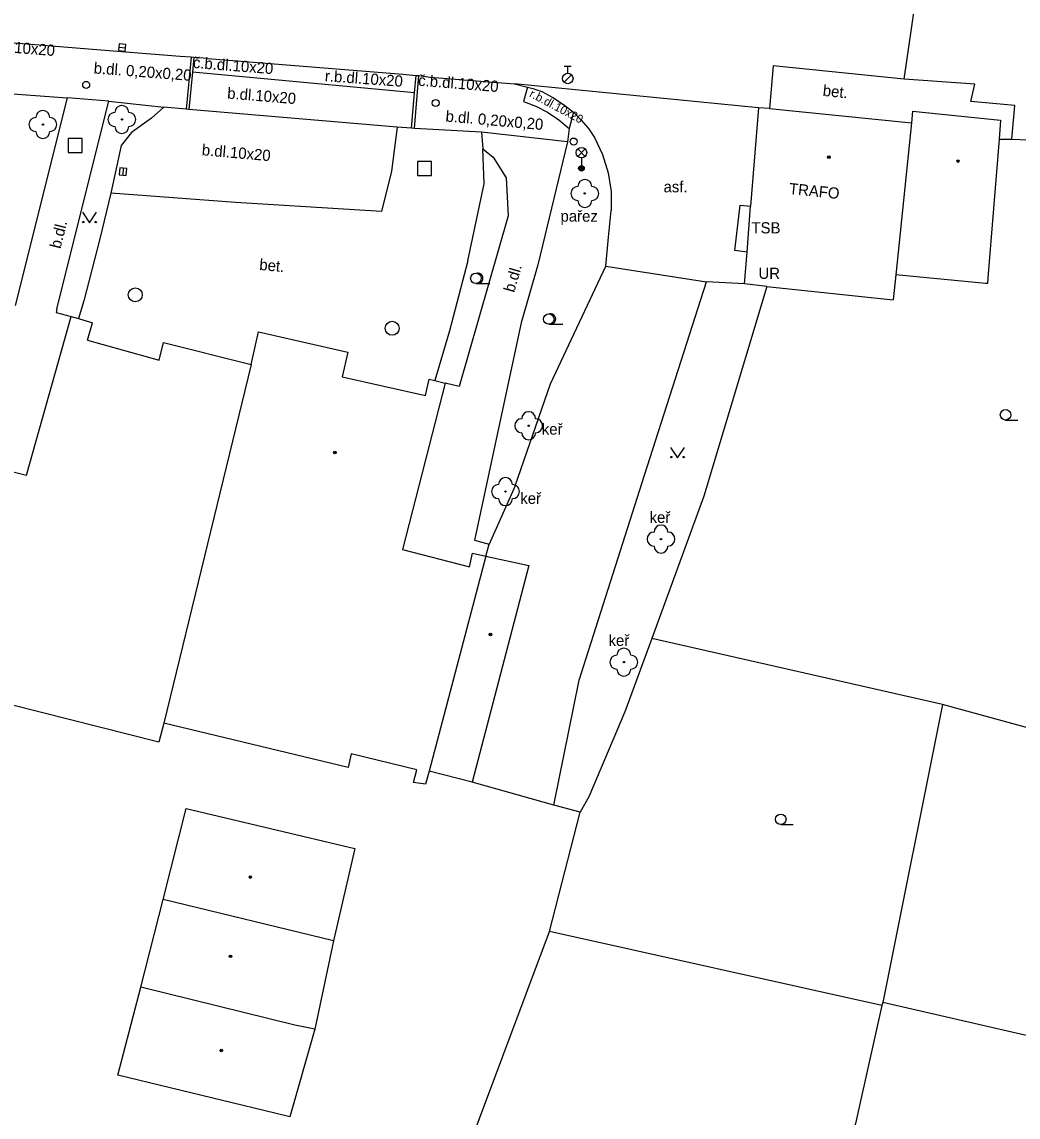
# Model space of a CAD drawing. Extents: x -599770 to -598493, y -1162076 to -1159209.
# Drawn here: x -599425.58 to -599389.9, y -1161698.54 to -1161659.3 of the extents above; entities that cross this region are included whole.
import ezdxf

# ---------------------------------------------------------------- set-up
doc = ezdxf.new("R2010")
doc.units = 0
doc.layers.add('Podklad', color=7, linetype='Continuous')

msp = doc.modelspace()

# ---------------------------------------------------------------- linework, layer by layer
at = {"layer": 'Podklad'}
for p, q in [((-599422.114, -1161660.208), (-599421.866, -1161660.232)), ((-599406.155, -1161660.892), (-599405.905, -1161660.892)), ((-599406.03, -1161661.142), (-599406.03, -1161660.892)), ((-599406.159, -1161661.466), (-599405.894, -1161661.201)), ((-599405.672, -1161664.12), (-599405.407, -1161663.855)), ((-599405.672, -1161663.855), (-599405.407, -1161664.12)), ((-599405.54, -1161664.175), (-599405.54, -1161664.55)), ((-599421.949, -1161664.546), (-599421.971, -1161664.794)), ((-599409.32, -1161668.677), (-599408.82, -1161668.677)), ((-599406.71, -1161670.137), (-599406.21, -1161670.137)), ((-599390.35, -1161673.567), (-599389.913, -1161673.567)), ((-599398.4, -1161688.058), (-599397.962, -1161688.058))]:
    msp.add_line(p, q, dxfattribs=at)
for points in [[(-599393.98, -1161661.36), (-599393.54, -1161658.31)], [(-599418.92, -1161660.62), (-599419.42, -1161660.58), (-599419.52, -1161660.57), (-599419.91, -1161660.54), (-599422.01, -1161660.38), (-599426.9, -1161659.98), (-599427.24, -1161659.95)], [(-599419.52, -1161660.57), (-599419.7, -1161662.43)], [(-599419.42, -1161660.58), (-599419.47, -1161661.11), (-599419.6, -1161662.44)], [(-599418.92, -1161660.62), (-599411.94, -1161661.18), (-599411.46, -1161661.22), (-599411.36, -1161661.23), (-599410.96, -1161661.28), (-599407.94, -1161661.52)], [(-599411.52, -1161661.85), (-599419.47, -1161661.11)], [(-599398.67, -1161660.88), (-599398.81, -1161662.41)], [(-599393.98, -1161661.36), (-599398.67, -1161660.88)], [(-599390.58, -1161663.5), (-599390.13, -1161663.51), (-599388.95, -1161663.55), (-599387.83, -1161660.81), (-599383.24, -1161661.18), (-599375.73, -1161662)], [(-599411.63, -1161663.11), (-599411.52, -1161661.85), (-599411.46, -1161661.22)], [(-599411.52, -1161663.12), (-599411.36, -1161661.23)], [(-599407.94, -1161661.52), (-599407.47, -1161661.64), (-599407.28, -1161661.69), (-599406.96, -1161661.8)], [(-599399.2, -1161662.38), (-599407.94, -1161661.52)], [(-599391.45, -1161661.53), (-599393.98, -1161661.36)], [(-599390.13, -1161663.51), (-599390.02, -1161662.3), (-599391.59, -1161662.15), (-599391.45, -1161661.53)], [(-599427.38, -1161661.77), (-599423.96, -1161662.02), (-599425.82, -1161669.46)], [(-599407.47, -1161661.64), (-599407.62, -1161662.15)], [(-599406.96, -1161661.8), (-599406.56, -1161662.01), (-599406.18, -1161662.26)], [(-599424.33, -1161669.58), (-599422.47, -1161662.14), (-599420.5, -1161662.36), (-599420.94, -1161662.75), (-599421.66, -1161663.27), (-599422.03, -1161663.73), (-599422.4, -1161665.44), (-599422.79, -1161667.08), (-599423.36, -1161669.3), (-599423.56, -1161669.93)], [(-599422.47, -1161662.14), (-599423.96, -1161662.02)], [(-599412.14, -1161663.08), (-599419.6, -1161662.44), (-599419.7, -1161662.43), (-599420.5, -1161662.36)], [(-599407.62, -1161662.15), (-599407.17, -1161662.32), (-599406.75, -1161662.54), (-599406.35, -1161662.81), (-599405.98, -1161663.12)], [(-599406.18, -1161662.26), (-599405.83, -1161662.54)], [(-599405.83, -1161662.54), (-599405.98, -1161663.12)], [(-599405.83, -1161662.54), (-599405.55, -1161662.82)], [(-599399.2, -1161662.38), (-599399.48, -1161665.91)], [(-599398.81, -1161662.41), (-599399.2, -1161662.38)], [(-599398.81, -1161662.41), (-599393.72, -1161662.92)], [(-599393.68, -1161662.5), (-599393.72, -1161662.92)], [(-599393.68, -1161662.5), (-599390.53, -1161662.82)], [(-599409.12, -1161663.26), (-599411.52, -1161663.12), (-599411.63, -1161663.11), (-599412.14, -1161663.08), (-599412.34, -1161664.65), (-599412.7, -1161666.1), (-599417.93, -1161665.77), (-599422.4, -1161665.44)], [(-599405.98, -1161663.12), (-599406.04, -1161663.6)], [(-599405.55, -1161662.82), (-599405.29, -1161663.12), (-599405.07, -1161663.44)], [(-599393.72, -1161662.92), (-599394.28, -1161668.36)], [(-599390.53, -1161662.82), (-599390.58, -1161663.5), (-599390.98, -1161668.47)], [(-599406.04, -1161663.6), (-599409.12, -1161663.26)], [(-599409.12, -1161663.26), (-599409.07, -1161663.85)], [(-599405.07, -1161663.44), (-599404.78, -1161664.05), (-599404.58, -1161664.71), (-599404.47, -1161665.38), (-599404.47, -1161666.06)], [(-599409.07, -1161663.85), (-599408.7, -1161664.15), (-599408.24, -1161664.89), (-599408.17, -1161666.25), (-599409.92, -1161672.36), (-599410.42, -1161672.25)], [(-599406.04, -1161663.6), (-599407.1, -1161668.01), (-599407.7, -1161670.08), (-599409.37, -1161677.87), (-599408.84, -1161678.01)], [(-599409.03, -1161665.11), (-599409.07, -1161663.85)], [(-599409.61, -1161667.86), (-599409.03, -1161665.11)], [(-599399.61, -1161667.55), (-599400.04, -1161667.49), (-599399.85, -1161665.87), (-599399.48, -1161665.91)], [(-599423.41, -1161666.125), (-599423.16, -1161666.5), (-599422.91, -1161666.125)], [(-599404.57, -1161667.02), (-599404.47, -1161666.06)], [(-599398.9, -1161668.78), (-599399.7, -1161668.69), (-599399.61, -1161667.55), (-599399.48, -1161665.91)], [(-599404.67, -1161668.05), (-599404.57, -1161667.02)], [(-599409.61, -1161667.86), (-599410.27, -1161670.37), (-599410.79, -1161672.15)], [(-599407.91, -1161675.92), (-599406.65, -1161672.27), (-599404.67, -1161668.05)], [(-599404.67, -1161668.05), (-599401.06, -1161668.62)], [(-599406.53, -1161687.36), (-599405.62, -1161682.88), (-599403.28, -1161675.54), (-599401.06, -1161668.62)], [(-599399.7, -1161668.69), (-599401.06, -1161668.62)], [(-599394.28, -1161668.36), (-599394.37, -1161669.26)], [(-599391.07, -1161668.67), (-599394.28, -1161668.36)], [(-599390.98, -1161668.47), (-599391, -1161668.68)], [(-599398.9, -1161668.78), (-599401.16, -1161676.29)], [(-599398.9, -1161668.78), (-599394.37, -1161669.26)], [(-599391, -1161668.68), (-599391.07, -1161668.67)], [(-599424.33, -1161669.58), (-599424.36, -1161669.71), (-599423.82, -1161669.86)], [(-599425.42, -1161675.54), (-599423.82, -1161669.86)], [(-599423.82, -1161669.86), (-599423.56, -1161669.93), (-599423.05, -1161670.08)], [(-599423.23, -1161670.7), (-599423.05, -1161670.08)], [(-599417.37, -1161671.58), (-599417.11, -1161670.41)], [(-599417.11, -1161670.41), (-599413.91, -1161671.13)], [(-599423.23, -1161670.7), (-599420.67, -1161671.42)], [(-599420.67, -1161671.42), (-599420.51, -1161670.79)], [(-599420.51, -1161670.79), (-599417.37, -1161671.58)], [(-599413.91, -1161671.13), (-599414.11, -1161672.02)], [(-599417.37, -1161671.58), (-599420.5, -1161684.42)], [(-599414.11, -1161672.02), (-599411.13, -1161672.69)], [(-599411.13, -1161672.69), (-599411, -1161672.1)], [(-599411, -1161672.1), (-599410.79, -1161672.15), (-599410.42, -1161672.25)], [(-599410.42, -1161672.25), (-599411.95, -1161678.21)], [(-599428.07, -1161674.87), (-599425.42, -1161675.54)], [(-599402.35, -1161674.545), (-599402.1, -1161674.92), (-599401.85, -1161674.545)], [(-599407.91, -1161675.92), (-599408.84, -1161678.01)], [(-599401.16, -1161676.29), (-599403.02, -1161681.39), (-599403.98, -1161684.02)], [(-599408.96, -1161678.44), (-599408.84, -1161678.01)], [(-599411.95, -1161678.21), (-599409.55, -1161678.82)], [(-599408.96, -1161678.44), (-599411, -1161686.14)], [(-599409.55, -1161678.82), (-599409.44, -1161678.34)], [(-599409.44, -1161678.34), (-599408.96, -1161678.44)], [(-599408.96, -1161678.44), (-599407.42, -1161678.78)], [(-599407.42, -1161678.78), (-599409.45, -1161686.54)], [(-599392.61, -1161683.76), (-599403.02, -1161681.39)], [(-599420.68, -1161685.11), (-599427.06, -1161683.49)], [(-599392.61, -1161683.76), (-599394.75, -1161694.43)], [(-599384.15, -1161686.07), (-599392.61, -1161683.76)], [(-599403.98, -1161684.02), (-599405.28, -1161687.07)], [(-599420.5, -1161684.42), (-599420.68, -1161685.11)], [(-599413.89, -1161686.01), (-599420.5, -1161684.42)], [(-599413.79, -1161685.53), (-599413.89, -1161686.01)], [(-599411.43, -1161686.1), (-599413.79, -1161685.53)], [(-599411.56, -1161686.55), (-599411.43, -1161686.1)], [(-599411, -1161686.14), (-599411.12, -1161686.61)], [(-599409.45, -1161686.54), (-599411, -1161686.14)], [(-599411.12, -1161686.61), (-599411.56, -1161686.55)], [(-599406.53, -1161687.36), (-599409.45, -1161686.54)], [(-599405.28, -1161687.07), (-599405.59, -1161687.61)], [(-599420.52, -1161690.74), (-599419.7, -1161687.48)], [(-599419.7, -1161687.48), (-599413.66, -1161688.91)], [(-599405.59, -1161687.61), (-599406.53, -1161687.36)], [(-599406.69, -1161691.89), (-599405.59, -1161687.61)], [(-599413.66, -1161688.91), (-599414.42, -1161692.22)], [(-599421.32, -1161693.88), (-599420.52, -1161690.74)], [(-599414.42, -1161692.22), (-599420.52, -1161690.74)], [(-599412.54, -1161707.52), (-599406.69, -1161691.89)], [(-599394.78, -1161694.54), (-599406.69, -1161691.89)], [(-599414.42, -1161692.22), (-599415.09, -1161695.39)], [(-599422.15, -1161697.04), (-599421.32, -1161693.88)], [(-599415.8, -1161695.25), (-599421.32, -1161693.88)], [(-599394.78, -1161694.54), (-599396.1, -1161700.47)], [(-599394.75, -1161694.43), (-599394.78, -1161694.54)], [(-599386.39, -1161696.36), (-599394.75, -1161694.43)], [(-599415.09, -1161695.39), (-599415.8, -1161695.25)], [(-599415.09, -1161695.39), (-599415.98, -1161698.53)], [(-599416.52, -1161698.4), (-599422.15, -1161697.04)], [(-599415.98, -1161698.53), (-599416.52, -1161698.4)]]:
    msp.add_lwpolyline(points, dxfattribs=at)
for points in [[(-599422.126, -1161660.332), (-599421.878, -1161660.356), (-599421.854, -1161660.108), (-599422.102, -1161660.084)], [(-599423.92, -1161663.98), (-599423.42, -1161663.98), (-599423.42, -1161663.48), (-599423.92, -1161663.48)], [(-599411.41, -1161664.81), (-599410.91, -1161664.81), (-599410.91, -1161664.31), (-599411.41, -1161664.31)], [(-599422.073, -1161664.534), (-599422.096, -1161664.783), (-599421.847, -1161664.806), (-599421.824, -1161664.557)]]:
    msp.add_lwpolyline(points, close=True, dxfattribs=at)
for centre, radius in [((-599406.03, -1161661.33), 0.188), ((-599423.28, -1161661.56), 0.125), ((-599410.76, -1161662.21), 0.125), ((-599424.83, -1161662.98), 0.025), ((-599422, -1161662.8), 0.025), ((-599405.82, -1161663.59), 0.125), ((-599405.54, -1161663.988), 0.188), ((-599396.68, -1161664.15), 0.045), ((-599396.68, -1161664.15), 0.0199), ((-599392.05, -1161664.29), 0.045), ((-599392.05, -1161664.29), 0.0199), ((-599405.54, -1161664.55), 0.1), ((-599405.54, -1161664.55), 0.0723), ((-599405.54, -1161664.55), 0.0438), ((-599405.42, -1161665.45), 0.025), ((-599423.385, -1161666.475), 0.025), ((-599422.935, -1161666.475), 0.025), ((-599409.32, -1161668.49), 0.188), ((-599421.52, -1161669.08), 0.25), ((-599406.71, -1161669.95), 0.188), ((-599412.32, -1161670.28), 0.25), ((-599390.35, -1161673.38), 0.188), ((-599407.43, -1161673.77), 0.025), ((-599414.37, -1161674.73), 0.045), ((-599414.37, -1161674.73), 0.0199), ((-599402.325, -1161674.895), 0.025), ((-599401.875, -1161674.895), 0.025), ((-599408.26, -1161676.13), 0.025), ((-599402.69, -1161677.83), 0.025), ((-599408.8, -1161681.25), 0.045), ((-599408.8, -1161681.25), 0.0199), ((-599404.02, -1161682.24), 0.025), ((-599398.4, -1161687.87), 0.188), ((-599417.4, -1161689.94), 0.045), ((-599417.4, -1161689.94), 0.0199), ((-599418.11, -1161692.78), 0.045), ((-599418.11, -1161692.78), 0.0199), ((-599418.44, -1161696.15), 0.045), ((-599418.44, -1161696.15), 0.0199)]:
    msp.add_circle(centre, radius, dxfattribs=at)
for centre, radius, start, end in [((-599422, -1161662.55), 0.25, 0, 180), ((-599425.08, -1161662.98), 0.25, 90, 270), ((-599424.83, -1161662.73), 0.25, 0, 180), ((-599424.58, -1161662.98), 0.25, 270, 90), ((-599422.25, -1161662.8), 0.25, 90, 270), ((-599421.75, -1161662.8), 0.25, 270, 90), ((-599422, -1161663.05), 0.25, 180, 0), ((-599424.83, -1161663.23), 0.25, 180, 0), ((-599405.42, -1161665.2), 0.25, 0, 180), ((-599405.67, -1161665.45), 0.25, 90, 270), ((-599405.17, -1161665.45), 0.25, 270, 90), ((-599405.42, -1161665.7), 0.25, 180, 0), ((-599409.258, -1161668.49), 0.188, 260.4059, 99.5941), ((-599406.648, -1161669.95), 0.188, 260.4059, 99.5941), ((-599407.43, -1161673.52), 0.25, 0, 180), ((-599407.68, -1161673.77), 0.25, 90, 270), ((-599407.18, -1161673.77), 0.25, 270, 90), ((-599407.43, -1161674.02), 0.25, 180, 0), ((-599408.26, -1161675.88), 0.25, 0, 180), ((-599408.51, -1161676.13), 0.25, 90, 270), ((-599408.01, -1161676.13), 0.25, 270, 90), ((-599408.26, -1161676.38), 0.25, 180, 0), ((-599402.94, -1161677.83), 0.25, 90, 270), ((-599402.69, -1161677.58), 0.25, 0, 180), ((-599402.44, -1161677.83), 0.25, 270, 90), ((-599402.69, -1161678.08), 0.25, 180, 0), ((-599404.27, -1161682.24), 0.25, 90, 270), ((-599404.02, -1161681.99), 0.25, 0, 180), ((-599403.77, -1161682.24), 0.25, 270, 90), ((-599404.02, -1161682.49), 0.25, 180, 0)]:
    msp.add_arc(centre, radius, start, end, dxfattribs=at)

# ---------------------------------------------------------------- texts
for s, height, rotation, p in [('č.b.dl.10x20', 0.4, 355.4543, (-599427.29, -1161660.3)), ('b.dl. 0,20x0,20', 0.4, 355.6246, (-599423.02, -1161661.15)), ('č.b.dl.10x20', 0.4, 355.4543, (-599419.47, -1161660.95)), ('r.b.dl.10x20 ', 0.4, 355.885, (-599414.74, -1161661.43)), ('č.b.dl.10x20', 0.4, 355.4543, (-599411.4, -1161661.59)), ('bet.', 0.4, 354, (-599396.91, -1161661.95)), ('b.dl.10x20', 0.4, 355.3328, (-599418.24, -1161662.05)), ('r.b.dl.10x20 ', 0.3, 332, (-599407.43, -1161661.97)), ('b.dl. 0,20x0,20', 0.4, 354.9226, (-599410.42, -1161662.87)), ('b.dl.10x20', 0.4, 355, (-599419.15, -1161664.08)), ('TRAFO', 0.4, 354.2783, (-599398.12, -1161665.47)), ('b.dl.', 0.4, 75.9638, (-599424.2, -1161667.45)), ('bet.', 0.4, 355, (-599417.09, -1161668.19)), ('b.dl.', 0.4, 73.8355, (-599407.95, -1161669.02))]:
    msp.add_text(s, height=height, rotation=rotation, dxfattribs=at).set_placement(p)
for s, p in [('asf.', (-599402.6, -1161665.41)), ('pařez', (-599406.29, -1161666.46)), ('TSB', (-599399.45, -1161666.88)), ('UR', (-599399.2, -1161668.51)), ('keř', (-599406.96, -1161674.09)), ('keř', (-599407.73, -1161676.57)), ('keř', (-599403.1, -1161677.25)), ('keř', (-599404.57, -1161681.66))]:
    msp.add_text(s, height=0.4, dxfattribs=at).set_placement(p)

doc.saveas('drawing.dxf')
